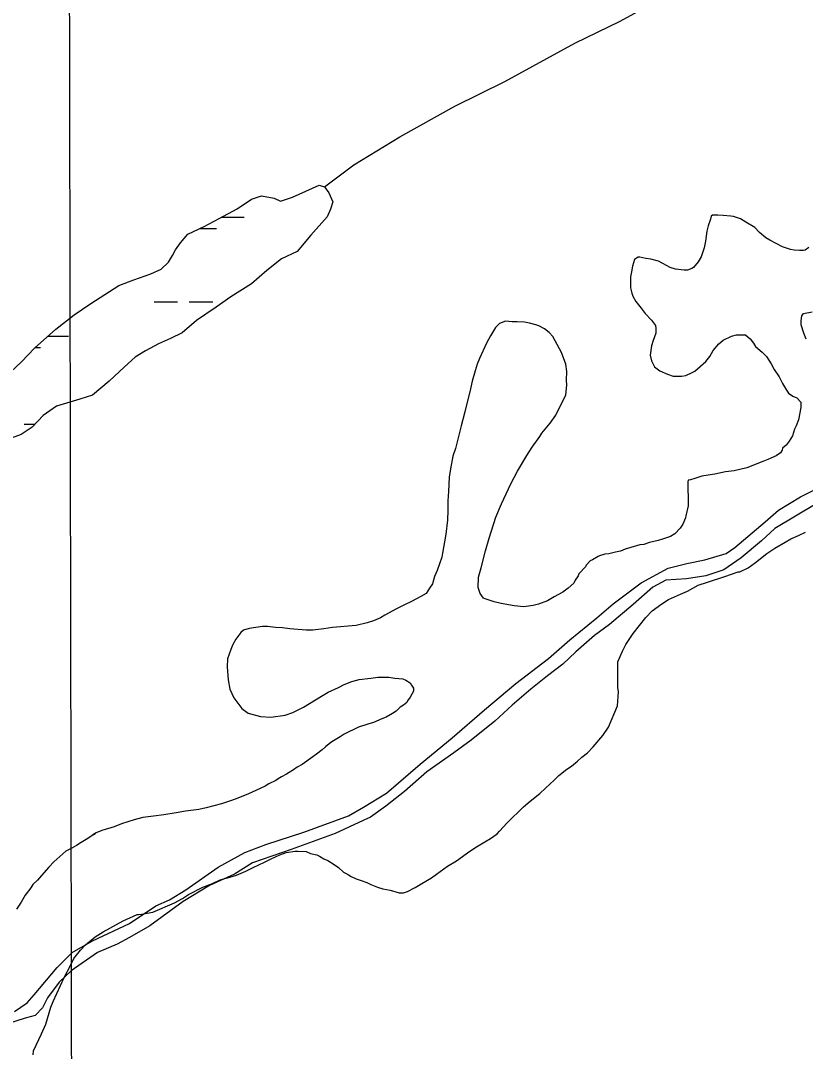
# Model space of a CAD drawing. Extents: x 3324104 to 3361979, y 612876 to 638273.
# Drawn here: x 3349203 to 3350275, y 621021 to 622428 of the extents above; entities that cross this region are included whole.
import ezdxf

# ---------------------------------------------------------------- set-up
doc = ezdxf.new("R2010")
doc.units = 0
for name, color, linetype in [('V-GRID-MAJR', 7, 'Continuous'), ('V-RIVR-EDGE', 7, 'Continuous'), ('V-SITE-VEGE', 7, 'Continuous'), ('V-TOPO-SHOR', 7, 'Continuous'), ('V-WETL-SWMP', 7, 'Continuous')]:
    doc.layers.add(name, color=color, linetype=linetype)

msp = doc.modelspace()

# ---------------------------------------------------------------- linework, layer by layer
at = {"layer": 'V-GRID-MAJR'}
msp.add_spline([(3349277.7, 618293.7), (3349266.2, 624351.9), (3349254.8, 630413.1), (3349243.3, 636474.4), (3349243.3, 636477.5)], degree=3, dxfattribs=at)
at = {"layer": 'V-RIVR-EDGE'}
msp.add_spline([(3356052, 622889.6), (3356029.2, 622881.4), (3356012.5, 622875.7), (3355994.6, 622867.2), (3355977.5, 622859.1), (3355958.5, 622851), (3355948.4, 622843.2), (3355934, 622834.7), (3355904.1, 622817.8), (3355878.1, 622802.3), (3355856.7, 622790.3), (3355830, 622776.4), (3355805.1, 622765.6), (3355764.7, 622744.8), (3355744.1, 622733.6), (3355694.1, 622710.9), (3355668.4, 622698.1), (3355641.6, 622685), (3355605.1, 622669.2), (3355569.4, 622657.3), (3355539.2, 622646.5), (3355510.8, 622636.8), (3355482.1, 622628.4), (3355461.9, 622623), (3355442.5, 622614.1), (3355422.7, 622607.2), (3355409.5, 622603.4), (3355389, 622597.6), (3355371.9, 622589.5), (3355349, 622581), (3355297.7, 622547), (3355260, 622525.8), (3355211.1, 622494.5), (3355190.1, 622484.5), (3355184.7, 622482.9), (3355179.3, 622477.9), (3355174.2, 622475.6), (3355160.6, 622471), (3355143.5, 622463.6), (3355133.1, 622457.1), (3355125.7, 622450.5), (3355113.2, 622443.9), (3355096.9, 622433.1), (3355081, 622426.9), (3355064.3, 622419.2), (3355057, 622418.9), (3355048.8, 622414.6), (3355041.8, 622406.9), (3355036.8, 622406.5), (3355031.3, 622405.7), (3355027.1, 622404.2), (3355017.3, 622396.1), (3355010.7, 622394.9), (3355001.4, 622388.4), (3354988.6, 622379.1), (3354972.3, 622369.4), (3354947.4, 622356.3), (3354937.7, 622351.7), (3354926.1, 622343.6), (3354903.2, 622326.6), (3354891.1, 622318.1), (3354883.3, 622307.2), (3354879.4, 622304.1), (3354875.2, 622302.6), (3354867.8, 622299.1), (3354853, 622288.3), (3354842.5, 622279), (3354826.6, 622267.4), (3354807.2, 622259.7), (3354793.2, 622255.5), (3354765.7, 622249.7), (3354748.6, 622245.5), (3354734.6, 622239.3), (3354712.1, 622227.4), (3354697.7, 622218.9), (3354685.3, 622210), (3354640.6, 622184.5), (3354622, 622176), (3354616.2, 622175.2), (3354603.4, 622167.5), (3354578.9, 622157.1), (3354554.5, 622147.5), (3354537.4, 622142.9), (3354530.8, 622137.8), (3354500.1, 622122.8), (3354463.6, 622102.3), (3354417.8, 622078.8), (3354386.3, 622060.6), (3354340.1, 622032.4), (3354321.1, 622021.2), (3354285, 621998.8), (3354257, 621982.2), (3354217, 621958.7), (3354194.1, 621942.8), (3354177, 621931.6), (3354157.6, 621922), (3354141.6, 621910.4), (3354135.4, 621904.2), (3354130.4, 621897.6), (3354120.7, 621891.1), (3354104, 621882.9), (3354075.6, 621856.6), (3354044.9, 621835.4), (3354013, 621812.2), (3353971.5, 621781.7), (3353947.8, 621763.5), (3353941.2, 621763.5), (3353935.4, 621762.8), (3353929.5, 621760.1), (3353924.9, 621756.6), (3353920.6, 621751.5), (3353917.1, 621742.6), (3353910.5, 621741.5), (3353904.7, 621738.4), (3353893.8, 621731.1), (3353879.8, 621721.4), (3353866.2, 621708.6), (3353854.9, 621697.4), (3353843.3, 621687.8), (3353839.8, 621688.5), (3353831.2, 621686.2), (3353823.1, 621681.2), (3353818, 621677.3), (3353800.9, 621666.1), (3353790.8, 621663.1), (3353781.9, 621654.9), (3353777.6, 621651.8), (3353776.1, 621648.8), (3353775.7, 621643.7), (3353772.2, 621641), (3353755.9, 621632.1), (3353735.7, 621622.1), (3353718.6, 621608.2), (3353704.2, 621600.5), (3353694.1, 621596.6), (3353683.6, 621592.4), (3353671.2, 621584.2), (3353642.1, 621563), (3353599, 621534), (3353578.4, 621522.4), (3353556.2, 621507.7), (3353547.7, 621502), (3353525.9, 621489.2), (3353513.1, 621481.1), (3353497.2, 621468.3), (3353477, 621450.9), (3353453.3, 621436.6), (3353435.8, 621424.7), (3353404.7, 621401.1), (3353378.3, 621380.2), (3353361.6, 621368.6), (3353339.5, 621355.1), (3353319.6, 621342.4), (3353299.5, 621330), (3353283.5, 621324.6), (3353273, 621317.6), (3353254.8, 621296), (3353236.9, 621275.5), (3353219.4, 621258.8), (3353195.7, 621241.4), (3353168.5, 621221.3), (3353137.8, 621201.6), (3353112.2, 621185), (3353065.6, 621151.8), (3353022, 621122.8), (3352993.3, 621100.4), (3352956, 621073.3), (3352907, 621037.8), (3352853.8, 620991.8), (3352787.8, 620942.3), (3352749.7, 620913.3), (3352736.9, 620900.9), (3352733.3, 620892.8), (3352728.7, 620886.6), (3352719, 620881.2), (3352691.8, 620864.6), (3352660.3, 620841.8), (3352640.5, 620828.3), (3352623.4, 620811.2), (3352605.1, 620792.3), (3352593.5, 620783), (3352582.6, 620778.8), (3352566.3, 620771.4), (3352548, 620764.5), (3352522.4, 620751), (3352494.5, 620735.5), (3352482.4, 620727), (3352479.3, 620723.2), (3352477, 620717.4), (3352470.7, 620711.9), (3352456, 620707.3), (3352443.2, 620700.4), (3352419.1, 620685.7), (3352392.3, 620669.1), (3352362.8, 620650.9), (3352339.1, 620634.3), (3352315.4, 620615.4), (3352284.7, 620590.6), (3352258.7, 620571.3), (3352228.7, 620550.1), (3352193.4, 620527.6), (3352156.9, 620504.9), (3352131.6, 620487.5), (3352094, 620462.4), (3352049.3, 620433), (3351990.2, 620391.3), (3351936.6, 620357.3), (3351851.5, 620293.9), (3351833.3, 620281.5), (3351817, 620273.8), (3351794.1, 620257.9), (3351767.7, 620241), (3351719.9, 620206.2), (3351680.6, 620177.6), (3351657.3, 620160.6), (3351637.1, 620145.9), (3351623.1, 620135.4), (3351603.3, 620124.2), (3351588.6, 620120), (3351567.2, 620109.6), (3351552.1, 620103.4), (3351538.1, 620096.5), (3351523.7, 620086.4), (3351510.9, 620076.4), (3351503.5, 620069.8), (3351495.3, 620057.4), (3351486, 620042.3), (3351479.4, 620032.6), (3351469.7, 620022.6), (3351448.3, 620006.3), (3351431.6, 619994.8), (3351404.8, 619973.9), (3351378, 619951.8), (3351358.9, 619936.4), (3351332.1, 619915.5), (3351306.1, 619892.3), (3351274.6, 619858.2), (3351238.8, 619826.9), (3351215.1, 619805.7), (3351171.6, 619767.8), (3351145.5, 619739.5), (3351124.6, 619722.1), (3351105.9, 619707.8), (3351089.6, 619697), (3351079.5, 619691.2), (3351074, 619683.5), (3351058.1, 619666.4), (3351043.3, 619655.2), (3351015.4, 619634), (3350999, 619623.1), (3350992.1, 619617.3), (3350979.2, 619606.1), (3350966, 619594.5), (3350951.2, 619582.2), (3350935.7, 619567.8), (3350923.3, 619555.1), (3350910, 619544.3), (3350888.3, 619528), (3350846.7, 619504.1), (3350821.5, 619490.2), (3350811.4, 619483.6), (3350806, 619480.5), (3350800.9, 619473.2), (3350797.4, 619473.2), (3350793.9, 619474.3), (3350788.9, 619473.6), (3350786.9, 619472), (3350785.4, 619467.4), (3350785.4, 619462.7), (3350779.5, 619456.2), (3350765.9, 619445.7), (3350746.1, 619428.7), (3350722.4, 619409), (3350716.2, 619407.1), (3350713.1, 619404), (3350711.1, 619397), (3350708.8, 619391.6), (3350704.5, 619391.6), (3350693.3, 619385.8), (3350686.7, 619379.6), (3350679.6, 619368.4), (3350661.4, 619354.5), (3350648.6, 619344.4), (3350645.5, 619344.8), (3350638.5, 619339.4), (3350623.3, 619330.5), (3350616.3, 619326.3), (3350602.3, 619317.4), (3350598.8, 619308.8), (3350582.9, 619299.2), (3350553.8, 619276), (3350526.2, 619255.5), (3350493.5, 619231.9), (3350474.9, 619219.6), (3350474.5, 619213.8), (3350470.2, 619207.2), (3350459, 619202.5), (3350446.1, 619194), (3350441.1, 619189.8), (3350438.8, 619186.3), (3350434.5, 619180.9), (3350414.7, 619167.8), (3350401.5, 619159.3), (3350384.8, 619146.9), (3350369.6, 619133.7), (3350356.4, 619125.2), (3350350.9, 619119), (3350347.4, 619109.4), (3350338.1, 619097.8), (3350324.9, 619083.8), (3350308.6, 619069.9), (3350300.4, 619062.6), (3350296.1, 619062.6), (3350291.5, 619062.2), (3350274.8, 619050.6), (3350258.4, 619037.5), (3350251.8, 619032.8), (3350244.1, 619029.3), (3350233.6, 619028.2), (3350227.4, 619024.3), (3350220.4, 619017), (3350213, 619007.3), (3350202.1, 618996.9), (3350193.6, 618989.5), (3350179.6, 618985.3), (3350173.8, 618980.7), (3350164.8, 618978), (3350162.1, 618975.3), (3350159.4, 618971.4), (3350154.3, 618963.6), (3350145.8, 618953.2), (3350126, 618938.1), (3350102.7, 618923), (3350094.5, 618918.4), (3350086.3, 618913), (3350075.1, 618901), (3350064.2, 618892.1), (3350039.3, 618873.6), (3350021.8, 618861.6), (3350002, 618848.8), (3349991.9, 618844.2), (3349964.4, 618826.4), (3349938.7, 618807.1), (3349915.4, 618792.8), (3349892.5, 618778.9), (3349868, 618761.9), (3349852.5, 618753), (3349842.8, 618750), (3349830.4, 618739.1), (3349804.3, 618720.2), (3349777.9, 618697.8), (3349751.9, 618677.7), (3349729.7, 618661.4), (3349703.7, 618642.9), (3349678.8, 618629.8), (3349648.9, 618612), (3349624.5, 618595), (3349592.6, 618575.7), (3349570.5, 618564.9), (3349549.5, 618548.6), (3349505.2, 618518.1), (3349479.2, 618499.9), (3349471.4, 618494.5), (3349459, 618487.6), (3349438.4, 618472.1), (3349412.4, 618452.4), (3349379.7, 618429.6), (3349350.2, 618410.3), (3349303.2, 618374.7), (3349277.6, 618357.7), (3349264, 618347.3), (3349241.4, 618330.7), (3349226.7, 618319.9), (3349207.2, 618306.3), (3349193.2, 618293.5)], degree=3, dxfattribs=at)
at = {"layer": 'V-SITE-VEGE'}
for points in [[(3350279.2, 622118.4), (3350274.4, 622115.1), (3350271.7, 622114.6), (3350266.3, 622114.6), (3350259.4, 622115.1), (3350254, 622115.7), (3350243.2, 622119.4), (3350226, 622128.6), (3350220.6, 622131.8), (3350212, 622139.3), (3350205.6, 622145.7), (3350193.2, 622153.3), (3350185.7, 622157.6), (3350176.5, 622160.8), (3350172.8, 622161.3), (3350162, 622162.4), (3350155, 622162.9), (3350147.5, 622162.9), (3350145.9, 622161.3), (3350144.8, 622157.5), (3350141.6, 622148.4), (3350140, 622140.9), (3350137.9, 622127.4), (3350136.3, 622118.3), (3350132, 622105.9), (3350128.2, 622098.9), (3350121.8, 622091.4), (3350119.6, 622089.8), (3350113.7, 622087.6), (3350108.9, 622087.6), (3350097, 622089.2), (3350090, 622091.4), (3350079.8, 622096.7), (3350073.9, 622100), (3350063.2, 622102.6), (3350056.7, 622103.7), (3350048.6, 622105.3), (3350046, 622105.3), (3350043.8, 622104.2), (3350041.1, 622102.1), (3350038.4, 622093), (3350036.8, 622085.4), (3350035.8, 622078.4), (3350035.8, 622063.4), (3350037.4, 622056.4), (3350039, 622052.1), (3350042.8, 622045.1), (3350046.5, 622040.3), (3350050.3, 622036), (3350055.7, 622028.5), (3350064.3, 622019.3), (3350069.7, 622012.3), (3350070.2, 622008), (3350070.2, 622001.6), (3350066.5, 621991.9), (3350064.3, 621984.4), (3350062.7, 621971.5), (3350064.3, 621964), (3350068.6, 621955.9), (3350075.6, 621950.5), (3350086.4, 621945.7), (3350093.9, 621943), (3350105.2, 621943), (3350111.1, 621944.1), (3350119.7, 621947.9), (3350123.5, 621950), (3350138.5, 621962.9), (3350143.9, 621969.9), (3350148.7, 621978), (3350156.2, 621987.1), (3350162.1, 621992), (3350173.4, 621997.4), (3350180.4, 621999.5), (3350192.8, 621999.5)], [(3350275.6, 621993.7), (3350272.3, 622001.7), (3350268.6, 622013), (3350268.6, 622018.4), (3350269.6, 622025.4), (3350271.8, 622028.6), (3350283.6, 622030.8)], [(3349947.2, 621917.7), (3349948.8, 621930.6), (3349948.2, 621937.5), (3349948.8, 621949.4), (3349947.1, 621959.6), (3349941.2, 621975.2), (3349938.5, 621980.5), (3349929.4, 621997.2), (3349924.5, 622002.6), (3349918.1, 622007.4), (3349910.5, 622011.7), (3349906.2, 622013.3), (3349897.6, 622015.5), (3349890.7, 622016.5), (3349881, 622017.1), (3349874, 622017.1), (3349864.8, 622018.1), (3349856.8, 622014.9), (3349851.4, 622009.5), (3349844.4, 621998.2), (3349839.1, 621988), (3349829.4, 621967), (3349826.2, 621959.5), (3349823.5, 621950.4), (3349819.2, 621936.4), (3349817.1, 621925.6), (3349809.6, 621894.5), (3349804.2, 621875.1), (3349796.7, 621844.4), (3349792.9, 621833.7), (3349789.7, 621816.5), (3349788.1, 621805.2), (3349787, 621785.8), (3349786, 621772.9), (3349786, 621759.5), (3349785.5, 621746.6), (3349783.3, 621727.3), (3349781.7, 621717), (3349779, 621701.4), (3349778, 621696.1), (3349771.5, 621677.8), (3349767.8, 621669.7), (3349765.1, 621659.5), (3349761.3, 621653.6), (3349756.5, 621646.6), (3349749.5, 621642.3), (3349736.6, 621635.3), (3349726.9, 621631), (3349716.2, 621625.6), (3349700.1, 621617), (3349694.2, 621613.2), (3349684.5, 621608.9), (3349675.9, 621606.2), (3349660.8, 621602.5), (3349628.6, 621599.8), (3349616.8, 621598.1), (3349601.7, 621596.5), (3349592.6, 621596.5), (3349570.5, 621598.1), (3349560.3, 621599.7), (3349550.6, 621600.2), (3349539.9, 621601.3), (3349532.9, 621601.3), (3349514.6, 621598.6), (3349507.1, 621596.5), (3349503.3, 621593.2), (3349496.4, 621584.1), (3349492.6, 621576.6), (3349489.9, 621570.1), (3349485.1, 621557.2), (3349484.6, 621546.4), (3349486.2, 621528.7), (3349488.3, 621515.8), (3349493.7, 621504), (3349505, 621489.5), (3349513.6, 621483), (3349530.3, 621478.7), (3349544.3, 621477.7), (3349564.2, 621480.4), (3349574.4, 621484.1), (3349588.9, 621491.1), (3349613.6, 621506.2), (3349622.7, 621511.6), (3349636.7, 621518), (3349644.8, 621522.4), (3349655, 621526.1), (3349665.2, 621528.8), (3349680.8, 621531), (3349690.4, 621532.1), (3349705.5, 621532.1), (3349713.6, 621531), (3349724.9, 621529.9), (3349728.6, 621528.3), (3349734.5, 621524.6), (3349736.7, 621521.3), (3349739.4, 621517), (3349739.4, 621513.3), (3349734.5, 621504.7), (3349731.3, 621499.8), (3349730.2, 621497.7), (3349725.4, 621493.9)], [(3350192.8, 621999.5), (3350196.5, 621996.3), (3350199.2, 621994.1), (3350203.5, 621988.2), (3350206.2, 621983.4), (3350215.4, 621975.9), (3350221.3, 621970), (3350227.7, 621959.8), (3350232, 621952.2), (3350238.5, 621942), (3350243.3, 621932.9), (3350248.7, 621923.8), (3350251.4, 621920), (3350257.3, 621915.7), (3350262.7, 621913.6), (3350268.1, 621907.6), (3350268.1, 621900.1), (3350264.9, 621883.4), (3350261.7, 621875.4), (3350261.1, 621873.2), (3350259.5, 621870.5), (3350256.8, 621861.4), (3350252.5, 621854.4), (3350248.2, 621849), (3350243.4, 621844.7), (3350242.9, 621842), (3350240.7, 621838.3), (3350234.8, 621834.5), (3350223, 621829.1), (3350216.5, 621826.4), (3350194.5, 621817.8), (3350177.3, 621814), (3350165.5, 621812.4), (3350151, 621809.2), (3350141.8, 621808.1), (3350133.2, 621806.5), (3350123.6, 621803.3), (3350117.6, 621801.6), (3350114.4, 621801.1), (3350113.9, 621799), (3350113.9, 621795.7), (3350113.9, 621786.6), (3350114.4, 621779.6), (3350114.4, 621766.2), (3350111.2, 621752.2), (3350110.7, 621749.5), (3350106.9, 621740.9), (3350103.7, 621735.5), (3350096.2, 621728), (3350090.3, 621724.2), (3350079.5, 621720.5), (3350073.6, 621718.8), (3350061.8, 621716.1), (3350053.7, 621713.4), (3350048.3, 621712.9), (3350036, 621709.1), (3350028.5, 621707), (3350022, 621704.3), (3350015, 621702.7), (3350011.3, 621702.1), (3350005.9, 621700.5), (3350000.5, 621700), (3349993.5, 621697.8), (3349991.4, 621696.7), (3349983.9, 621692.4), (3349980.6, 621690.8), (3349975.3, 621684.9), (3349974.2, 621682.8), (3349965.1, 621673.1), (3349964, 621670.4), (3349960.2, 621664.5), (3349958.1, 621660.7), (3349950.6, 621653.7), (3349943, 621648.3), (3349931.2, 621641.9), (3349922.1, 621636.5), (3349910.2, 621631.6), (3349902.7, 621630), (3349889.8, 621628.4), (3349876.9, 621629.5), (3349859.2, 621632.7), (3349849.5, 621634.8), (3349837.1, 621639.1), (3349835, 621640.2), (3349830.1, 621646.6), (3349827.5, 621654.7), (3349828, 621668.7), (3349831.7, 621681.6), (3349837.6, 621704.7), (3349842.5, 621721.9), (3349851.6, 621750.4), (3349859.6, 621768.7), (3349872, 621796.1), (3349881.1, 621813.3), (3349894, 621834.8), (3349901.5, 621846.1), (3349911.7, 621860.6), (3349914.4, 621865), (3349925.7, 621878.9), (3349933.7, 621889.7), (3349947.2, 621917.7)], [(3350182.8, 621675.9), (3350184.9, 621675.9), (3350196.2, 621681.3), (3350206.4, 621688.8), (3350222, 621701.2), (3350232.7, 621708.2), (3350246.7, 621716.3), (3350254.8, 621721.1), (3350265, 621725.4), (3350274.7, 621730.2)], [(3349219.9, 621016.8), (3349220.4, 621022.2), (3349231.1, 621045.3), (3349237, 621058.7), (3349244, 621081.8), (3349247.2, 621089.4), (3349262.3, 621122.2), (3349270.9, 621138.8), (3349275.2, 621148), (3349284.3, 621159.8), (3349291.3, 621166.8), (3349304.7, 621177.6), (3349315.5, 621184.6), (3349342.9, 621199.6), (3349361.7, 621208.2), (3349363.8, 621208.2), (3349367.6, 621208.8), (3349383.2, 621211.5), (3349412.7, 621224.4), (3349424, 621230.3), (3349432.1, 621235.7), (3349451.4, 621245.4), (3349464.9, 621250.8), (3349475.1, 621255.6), (3349488.5, 621259.4), (3349497.6, 621262.1), (3349510.5, 621267.5), (3349520.2, 621272.3), (3349535.8, 621279.8), (3349544.9, 621284.2), (3349556.8, 621289.5), (3349565.3, 621292.8), (3349577.7, 621294.9), (3349581.5, 621294.9), (3349592.8, 621294.4), (3349598.7, 621291.7), (3349607.3, 621289.6), (3349611, 621288), (3349617, 621284.2), (3349622.3, 621282.1), (3349630.9, 621276.7), (3349636.9, 621272.4), (3349643.8, 621265.9), (3349646.5, 621264.9), (3349650.3, 621262.2), (3349654.1, 621260), (3349661.1, 621256.8), (3349668, 621254.7), (3349675.6, 621252), (3349681, 621249.3), (3349690.1, 621245.5), (3349697.6, 621243.4), (3349707.3, 621241.3), (3349719.7, 621238), (3349725.6, 621238), (3349731, 621239.7), (3349741.7, 621245), (3349750.8, 621250.4), (3349763.7, 621258.5), (3349770.7, 621263.3), (3349785.8, 621274.1), (3349798.1, 621281.6), (3349816.4, 621294.5), (3349825.5, 621300.5), (3349836.8, 621307.5), (3349844.3, 621311.8), (3349853.5, 621318.2), (3349856.7, 621322), (3349867.4, 621333.3), (3349889.5, 621355.3), (3349898.6, 621362.9), (3349912, 621373.6), (3349919.5, 621380.6), (3349931.4, 621391.4), (3349937.8, 621397.8), (3349948.6, 621406.4), (3349955, 621410.7), (3349963.1, 621417.7), (3349969, 621423.1), (3349977, 621429), (3349984.6, 621437.1), (3349998, 621452.7), (3350005.5, 621464), (3350017.8, 621493), (3350019.4, 621512.4), (3350018.4, 621518.3), (3350018.3, 621553.2), (3350024.8, 621567.7), (3350029.1, 621576.9), (3350039.3, 621591.9), (3350056.5, 621613.5), (3350065.1, 621622.6), (3350078.5, 621632.3), (3350087.6, 621638.2), (3350103.8, 621645.7), (3350113.4, 621649.5), (3350127.9, 621657.6), (3350140.8, 621661.9), (3350164.5, 621669.4), (3350182.8, 621675.9)], [(3349725.4, 621493.9), (3349721.1, 621491.2), (3349715.7, 621485.8), (3349710.4, 621482.6), (3349701.8, 621477.8), (3349695.9, 621475.1), (3349684.6, 621470.2), (3349677.1, 621468.1), (3349664.2, 621463.8), (3349644.8, 621454.6), (3349638.9, 621450.9), (3349629.8, 621445.5), (3349626.5, 621442.8), (3349619, 621436.9), (3349614.7, 621433.1), (3349606.7, 621427.2), (3349601.8, 621423.4), (3349587.3, 621413.2), (3349580.3, 621409.4), (3349575.5, 621405.7), (3349569.6, 621401.9), (3349565.8, 621399.7), (3349558.8, 621396), (3349554.5, 621393.3), (3349551.3, 621391.1), (3349541.6, 621386.8), (3349536.8, 621383.6), (3349523.9, 621377.7), (3349513.7, 621372.8), (3349499.2, 621366.9), (3349490.6, 621363.7), (3349477.1, 621359.4), (3349456.2, 621354), (3349446, 621351.8), (3349427.7, 621349.1), (3349415.3, 621347), (3349398.1, 621344.3), (3349384.2, 621342.6), (3349369.6, 621340.5), (3349357.8, 621337.3), (3349340.6, 621331.9), (3349330.4, 621328.1), (3349313.8, 621322.7), (3349305.7, 621319.5), (3349301.4, 621316.8), (3349304.6, 621318.4), (3349299.2, 621315.2), (3349294.4, 621311.9), (3349285.3, 621306.6), (3349278.8, 621302.3), (3349272.4, 621299), (3349264.3, 621294.7), (3349248.2, 621280.2), (3349241.2, 621272.7), (3349231, 621261.4), (3349225.6, 621254.9), (3349219.2, 621249), (3349216.5, 621244.7), (3349209, 621234.5), (3349203.6, 621225.3), (3349197.2, 621215.7)]]:
    msp.add_lwpolyline(points, dxfattribs=at)
at = {"layer": 'V-TOPO-SHOR'}
for points in [[(3349617.9, 622201.5), (3349657.9, 622231.6), (3349720.4, 622269.7), (3349795.8, 622311.4), (3349863.9, 622345.4), (3349959.8, 622397.7), (3350021.7, 622427.5), (3350097.8, 622469.8)], [(3349194.4, 621075.7), (3349211.6, 621087.9), (3349221.4, 621098.8), (3349252.8, 621135.9), (3349273.2, 621156.3), (3349300.9, 621172.1), (3349351.2, 621196.2), (3349387.5, 621220.1), (3349406.1, 621228.4), (3349428.5, 621242.1), (3349472.7, 621272.8), (3349509.1, 621292.8), (3349537.6, 621303.9), (3349589.4, 621320.7), (3349650.4, 621343.1), (3349670.8, 621354.7), (3349702.5, 621373.9), (3349748.6, 621413.3), (3349792, 621449.4), (3349836.1, 621487.4), (3349878.9, 621523.4), (3349923.7, 621557.5), (3349952.6, 621583.3), (3349989.5, 621613.2), (3350011.9, 621632.3), (3350050.1, 621660.9), (3350087.1, 621680.8), (3350112.4, 621687.2), (3350137, 621692.3), (3350166.2, 621700.8), (3350178.1, 621709), (3350219.5, 621744.3), (3350237.9, 621759.9), (3350267.7, 621778.4), (3350304.7, 621796.4)], [(3350289.1, 621768.8), (3350233, 621735.2), (3350214.6, 621718.2), (3350187, 621695.1), (3350163.2, 621678.7), (3350138.7, 621670.3), (3350112, 621666.6), (3350084.1, 621664.8), (3350066.2, 621655.2), (3350039.2, 621631.4), (3350007, 621604.2), (3349986.6, 621589.2), (3349960.9, 621566.8), (3349943.2, 621549.8), (3349922.1, 621534.1), (3349899.7, 621515.8), (3349874, 621494), (3349850.4, 621472.3), (3349818.1, 621446.4), (3349794.4, 621428.7), (3349757.4, 621402.8), (3349727.2, 621376.3), (3349701.5, 621355.9), (3349680.4, 621340.9), (3349664.5, 621333.9), (3349632.1, 621318.7), (3349572.4, 621297.1), (3349519.3, 621278.9), (3349494.9, 621263.2), (3349460.5, 621248), (3349424.8, 621226.1), (3349379.3, 621192.7), (3349351.6, 621176.9), (3349334.4, 621167.9), (3349307.9, 621156.2), (3349271.6, 621131.6), (3349255.2, 621116), (3349239.5, 621094.4), (3349232.4, 621080.9), (3349223.2, 621070.8)], [(3348414.4, 620719.2), (3348418.5, 620715.7), (3348419.1, 620712.6), (3348430.9, 620707.3), (3348437.1, 620708.7), (3348464.9, 620726.4), (3348509.9, 620746.7), (3348566, 620769.7), (3348637.3, 620798.8), (3348718.3, 620830.6), (3348807.6, 620870.5), (3348843, 620890.3), (3348908.9, 620933.9), (3348990, 620989.1), (3349067, 621036.1), (3349091.3, 621046.9), (3349121, 621054.3), (3349152.7, 621055.4), (3349182.4, 621058.6), (3349209.4, 621067.4), (3349223.2, 621070.8)]]:
    msp.add_lwpolyline(points, dxfattribs=at)
at = {"layer": 'V-WETL-SWMP'}
for p, q in [((3349477.1, 622159.9), (3349508.2, 622159.9)), ((3349447, 622144.4), (3349470.2, 622144.4)), ((3349385, 622044.3), (3349417, 622044.3)), ((3349433, 622044.3), (3349465, 622044.4)), ((3349240, 621997.6), (3349268, 621997.6)), ((3349222.6, 621982.1), (3349230, 621982.1)), ((3349207.3, 621877.5), (3349222.2, 621877.5))]:
    msp.add_line(p, q, dxfattribs=at)
msp.add_lwpolyline([(3349189.1, 621949.1), (3349204, 621962.4), (3349221.5, 621981.2), (3349250.6, 622007), (3349275.7, 622026.6), (3349298.7, 622042.1), (3349336.7, 622066.7), (3349357.2, 622074.6), (3349380.4, 622082.5), (3349394.7, 622088.9), (3349404.8, 622098.7), (3349410.2, 622107.7), (3349414.2, 622115.3), (3349420.9, 622125), (3349431, 622136.8), (3349453.4, 622147.4), (3349473.8, 622158.1), (3349498.3, 622171.5), (3349518, 622184.8), (3349531.6, 622189.2), (3349548.8, 622186), (3349557.8, 622182), (3349574.2, 622187.1), (3349610.3, 622203.5), (3349617.9, 622201.5), (3349623.5, 622193.4), (3349629.2, 622181.1), (3349625.9, 622170.8), (3349621.3, 622160.4), (3349599, 622135.4), (3349580.2, 622113.1), (3349559.1, 622103.2), (3349538.8, 622087.1), (3349517.8, 622068.9), (3349490, 622051.3), (3349469.6, 622037.3), (3349443.1, 622019), (3349423.5, 622002.2), (3349407.2, 621994.4), (3349390.8, 621987.3), (3349373.2, 621977.4), (3349358.9, 621969), (3349344.7, 621955.7), (3349323.7, 621936.2), (3349300.7, 621917.3), (3349283.7, 621911.5), (3349251.6, 621902.1), (3349233.3, 621889.5), (3349218.4, 621873.4), (3349203.5, 621863.6), (3349181, 621855)], dxfattribs=at)
msp.add_arc((3349513.4, 622160.4), 35.2, 179.9477, 180.8718, dxfattribs=at)

doc.saveas('drawing.dxf')
